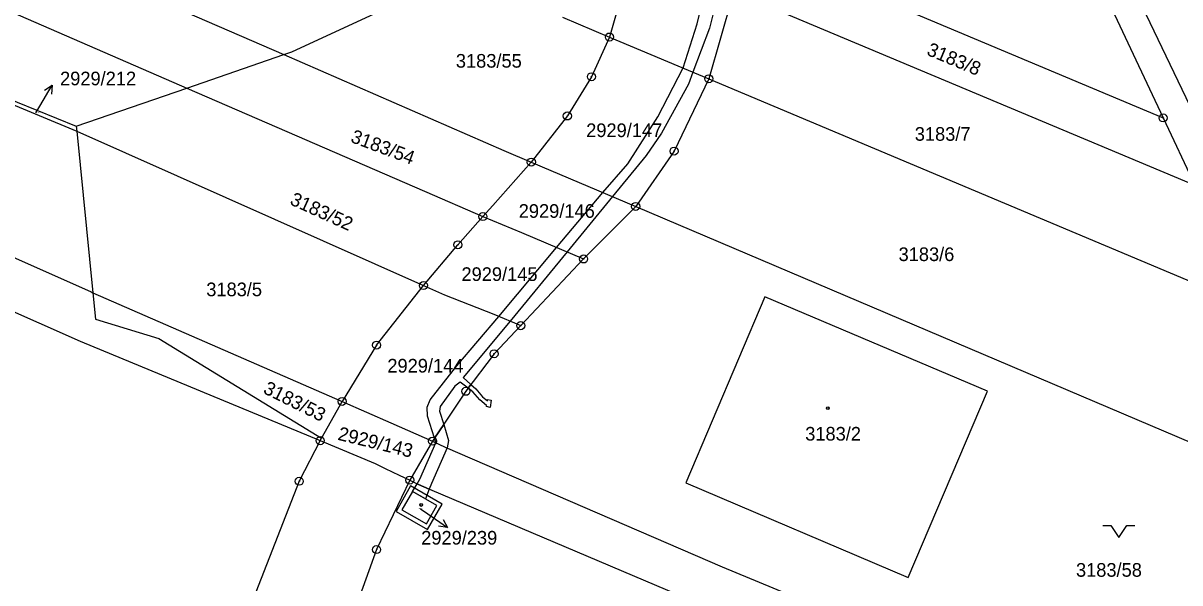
# Model space of a CAD drawing. Extents: x -593183 to -588034, y -1130415 to -1124994.
# Drawn here: x -592128.5 to -591984.2, y -1127862 to -1127792.2 of the extents above; entities that cross this region are included whole.
import ezdxf

# ---------------------------------------------------------------- set-up
doc = ezdxf.new("R2010")
doc.units = 0
for name, color, linetype in [('Vrstva 1', 7, 'Continuous'), ('Vrstva 16', 7, 'Continuous'), ('Vrstva 18', 7, 'Continuous'), ('Vrstva 19', 7, 'Continuous'), ('Vrstva 24', 7, 'Continuous'), ('Vrstva 25', 7, 'Continuous'), ('Vrstva 27', 7, 'Continuous'), ('Vrstva 4', 7, 'Continuous')]:
    doc.layers.add(name, color=color, linetype=linetype)

msp = doc.modelspace()

# ---------------------------------------------------------------- linework, layer by layer
at = {"layer": 'Vrstva 1'}
for p, q in [((-592191.07, -1127764.3), (-592108.07, -1127800.31)), ((-592139.27, -1127777.29), (-592095.96, -1127796.13)), ((-592184.99, -1127779.32), (-592121.79, -1127805.69)), ((-592039.15, -1127781.81), (-591986.32, -1127804.02)), ((-591991.54, -1127784.64), (-591975.39, -1127818.45)), ((-592094.96, -1127795.79), (-592074, -1127786.07)), ((-592053.44, -1127787.2), (-592055.36, -1127793.94)), ((-592039.86, -1127788.3), (-592042.97, -1127799.14)), ((-592039.86, -1127788.3), (-591982.39, -1127812.39)), ((-591994.01, -1127787.65), (-591990.06, -1127796.06)), ((-592061.21, -1127791.48), (-592055.36, -1127793.94)), ((-592193.62, -1127792.82), (-592120, -1127825.71)), ((-592055.36, -1127793.94), (-592057.6, -1127798.89)), ((-592055.36, -1127793.94), (-592042.97, -1127799.14)), ((-592095.96, -1127796.13), (-592094.96, -1127795.79)), ((-592108.07, -1127800.31), (-592095.96, -1127796.13)), ((-592095.96, -1127796.13), (-592068.52, -1127808.07)), ((-591990.06, -1127796.06), (-591986.32, -1127804.02)), ((-592197.03, -1127798.14), (-592121.34, -1127831.86)), ((-592138.16, -1127798.42), (-592121.86, -1127805.07)), ((-592057.6, -1127798.89), (-592060.61, -1127803.78)), ((-592042.97, -1127799.14), (-592047.3, -1127808.16)), ((-592042.97, -1127799.14), (-591975.25, -1127827.6)), ((-592121.86, -1127805.07), (-592108.07, -1127800.31)), ((-592108.07, -1127800.31), (-592078.42, -1127813.17)), ((-592060.61, -1127803.78), (-592065.1, -1127809.53)), ((-591986.32, -1127804.02), (-591982.39, -1127812.39)), ((-592121.86, -1127805.07), (-592121.79, -1127805.69)), ((-592121.79, -1127805.69), (-592078.55, -1127824.91)), ((-592121.79, -1127805.69), (-592119.76, -1127825.8)), ((-592068.52, -1127808.07), (-592065.1, -1127809.53)), ((-592047.3, -1127808.16), (-592052.09, -1127815.06)), ((-592069.9, -1127814.93), (-592065.1, -1127809.53)), ((-592065.1, -1127809.53), (-592052.09, -1127815.06)), ((-592078.42, -1127813.17), (-592071.14, -1127816.32)), ((-592071.14, -1127816.32), (-592069.9, -1127814.93)), ((-592052.09, -1127815.06), (-592058.58, -1127821.6)), ((-592052.09, -1127815.06), (-591963.44, -1127852.75)), ((-592074.25, -1127819.83), (-592071.14, -1127816.32)), ((-592071.14, -1127816.32), (-592066.32, -1127818.32)), ((-592066.32, -1127818.32), (-592058.58, -1127821.6)), ((-592078.55, -1127824.91), (-592074.25, -1127819.83)), ((-592058.58, -1127821.6), (-592066.42, -1127829.91)), ((-592120, -1127825.71), (-592119.76, -1127825.8)), ((-592119.76, -1127825.8), (-592088.7, -1127839.36)), ((-592119.76, -1127825.8), (-592119.43, -1127829.08)), ((-592084.39, -1127832.34), (-592078.55, -1127824.91)), ((-592078.55, -1127824.91), (-592075.94, -1127826.05)), ((-592075.94, -1127826.05), (-592069.76, -1127828.49)), ((-592035.97, -1127826.3), (-592045.83, -1127849.49)), ((-592008.23, -1127838.08), (-592035.97, -1127826.3)), ((-592069.76, -1127828.49), (-592066.42, -1127829.91)), ((-592119.43, -1127829.08), (-592111.54, -1127831.5)), ((-592066.42, -1127829.91), (-592069.74, -1127833.42)), ((-592121.34, -1127831.86), (-592091.43, -1127844.24)), ((-592111.54, -1127831.5), (-592091.26, -1127843.93)), ((-592084.39, -1127832.34), (-592088.7, -1127839.36)), ((-592069.74, -1127833.42), (-592073.26, -1127838.09)), ((-592073.26, -1127838.09), (-592077.42, -1127844.3)), ((-592018.11, -1127861.3), (-592008.23, -1127838.08)), ((-592091.14, -1127843.72), (-592088.7, -1127839.36)), ((-592088.7, -1127839.36), (-592082.62, -1127842.01)), ((-592082.62, -1127842.01), (-592077.42, -1127844.3)), ((-592091.43, -1127844.24), (-592094.04, -1127849.3)), ((-592091.43, -1127844.24), (-592091.26, -1127843.93)), ((-592091.43, -1127844.24), (-592084.59, -1127847.1)), ((-592091.26, -1127843.93), (-592091.14, -1127843.72)), ((-592077.42, -1127844.3), (-592080.25, -1127849.16)), ((-592077.42, -1127844.3), (-592075.83, -1127845.05)), ((-592075.83, -1127845.05), (-592041.31, -1127859.98)), ((-592084.59, -1127847.1), (-592083.34, -1127847.7)), ((-592083.34, -1127847.7), (-592081.56, -1127848.54)), ((-592080.25, -1127849.16), (-592084.4, -1127857.82)), ((-592081.56, -1127848.54), (-592080.25, -1127849.16)), ((-592080.25, -1127849.16), (-592079.15, -1127849.72)), ((-592094.04, -1127849.3), (-592099.46, -1127863.12)), ((-592080.17, -1127849.88), (-592081.97, -1127853.07)), ((-592076.22, -1127852.14), (-592080.17, -1127849.88)), ((-592079.15, -1127849.72), (-592015.93, -1127876.49)), ((-592045.83, -1127849.49), (-592018.11, -1127861.3)), ((-592081.97, -1127853.07), (-592078.03, -1127855.32)), ((-592078.03, -1127855.32), (-592076.22, -1127852.14)), ((-592084.4, -1127857.82), (-592087.74, -1127867.11)), ((-592041.31, -1127859.98), (-591940.53, -1127901.43))]:
    msp.add_line(p, q, dxfattribs=at)
at = {"layer": 'Vrstva 16'}
for p, q in [((-592126.87, -1127803.4), (-592126.37, -1127802.55)), ((-592078.91, -1127852.75), (-592078.02, -1127853.36))]:
    msp.add_line(p, q, dxfattribs=at)
at = {"layer": 'Vrstva 24'}
for centre, radius in [((-592055.36, -1127793.94), 0.5), ((-592055.36, -1127793.94), 0.0327), ((-592057.6, -1127798.89), 0.5), ((-592042.97, -1127799.14), 0.5), ((-592057.6, -1127798.89), 0.0327), ((-592042.97, -1127799.14), 0.0327), ((-592060.61, -1127803.78), 0.5), ((-592060.61, -1127803.78), 0.0327), ((-591986.32, -1127804.02), 0.5), ((-591986.32, -1127804.02), 0.0327), ((-592047.3, -1127808.16), 0.5), ((-592047.3, -1127808.16), 0.0327), ((-592065.1, -1127809.53), 0.5), ((-592065.1, -1127809.53), 0.0327), ((-592052.09, -1127815.06), 0.5), ((-592071.14, -1127816.32), 0.5), ((-592052.09, -1127815.06), 0.0327), ((-592071.14, -1127816.32), 0.0327), ((-592074.25, -1127819.83), 0.5), ((-592074.25, -1127819.83), 0.0327), ((-592058.58, -1127821.6), 0.5), ((-592058.58, -1127821.6), 0.0327), ((-592078.55, -1127824.91), 0.5), ((-592078.55, -1127824.91), 0.0327), ((-592066.42, -1127829.91), 0.5), ((-592066.42, -1127829.91), 0.0327), ((-592084.39, -1127832.34), 0.5), ((-592084.39, -1127832.34), 0.0327), ((-592069.74, -1127833.42), 0.5), ((-592069.74, -1127833.42), 0.0327), ((-592073.26, -1127838.09), 0.5), ((-592088.7, -1127839.36), 0.5), ((-592073.26, -1127838.09), 0.0327), ((-592088.7, -1127839.36), 0.0327), ((-592091.43, -1127844.24), 0.5), ((-592091.43, -1127844.24), 0.0327), ((-592077.42, -1127844.3), 0.5), ((-592077.42, -1127844.3), 0.0327), ((-592094.04, -1127849.3), 0.5), ((-592080.25, -1127849.16), 0.5), ((-592080.25, -1127849.16), 0.0327), ((-592094.04, -1127849.3), 0.0327), ((-592084.4, -1127857.82), 0.5), ((-592084.4, -1127857.82), 0.0327)]:
    msp.add_circle(centre, radius, dxfattribs=at)
at = {"layer": 'Vrstva 25'}
for p, q in [((-592126.37, -1127802.55), (-592124.86, -1127799.96)), ((-592078.02, -1127853.36), (-592075.55, -1127855.06))]:
    msp.add_line(p, q, dxfattribs=at)
for points in [[(-592125.79, -1127800.57), (-592124.86, -1127799.96), (-592124.93, -1127801.08)], [(-592076.09, -1127854.08), (-592075.55, -1127855.06), (-592076.66, -1127854.91)], [(-591993.84, -1127854.81), (-591992.84, -1127854.81), (-591991.84, -1127856.31), (-591990.84, -1127854.81), (-591989.84, -1127854.81)]]:
    msp.add_lwpolyline(points, dxfattribs=at)
for centre, radius in [((-592028.14, -1127840.18), 0.175), ((-592028.14, -1127840.18), 0.15), ((-592078.83, -1127852.25), 0.175), ((-592078.83, -1127852.25), 0.15)]:
    msp.add_circle(centre, radius, dxfattribs=at)
at = {"layer": 'Vrstva 27'}
for p, q in [((-592044.42, -1127792.3), (-592043.29, -1127787.65)), ((-592041.78, -1127788.36), (-592042.9, -1127792.85)), ((-592046.17, -1127797.8), (-592044.42, -1127792.3)), ((-592042.9, -1127792.85), (-592044.95, -1127798.31)), ((-592049.32, -1127803.89), (-592046.17, -1127797.8)), ((-592044.95, -1127798.31), (-592045.51, -1127799.8)), ((-592045.51, -1127799.8), (-592048.87, -1127805.92)), ((-592053.08, -1127809.74), (-592049.32, -1127803.89)), ((-592048.87, -1127805.92), (-592050.8, -1127808.69)), ((-592050.8, -1127808.69), (-592054.99, -1127813.83)), ((-592056.2, -1127813.31), (-592053.08, -1127809.74)), ((-592061.97, -1127820.16), (-592056.2, -1127813.31)), ((-592054.99, -1127813.83), (-592060.65, -1127820.72)), ((-592069.15, -1127828.75), (-592061.97, -1127820.16)), ((-592060.65, -1127820.72), (-592067.74, -1127829.35)), ((-592074.37, -1127834.9), (-592069.15, -1127828.75)), ((-592067.74, -1127829.35), (-592073.58, -1127836.39)), ((-592077.7, -1127839.14), (-592074.37, -1127834.9)), ((-592074.63, -1127837.45), (-592076.48, -1127839.97)), ((-592073.98, -1127836.94), (-592074.63, -1127837.45)), ((-592072.97, -1127837.7), (-592073.98, -1127836.94)), ((-592073.58, -1127836.39), (-592072.63, -1127837.25)), ((-592072.63, -1127837.25), (-592072.97, -1127837.7)), ((-592072.97, -1127837.7), (-592072.63, -1127837.25)), ((-592072.63, -1127837.25), (-592072.02, -1127837.79)), ((-592072.38, -1127838.15), (-592072.97, -1127837.7)), ((-592071.53, -1127839.15), (-592072.38, -1127838.15)), ((-592072.02, -1127837.79), (-592071.17, -1127838.79)), ((-592071.17, -1127838.79), (-592070.58, -1127839.28)), ((-592078.08, -1127840.08), (-592077.7, -1127839.14)), ((-592078.04, -1127841.17), (-592078.08, -1127840.08)), ((-592076.48, -1127839.97), (-592076.55, -1127840.56)), ((-592070.68, -1127839.84), (-592071.53, -1127839.15)), ((-592070.71, -1127840), (-592070.68, -1127839.84)), ((-592070.25, -1127840.09), (-592070.71, -1127840)), ((-592070.58, -1127839.28), (-592070.55, -1127839.12)), ((-592070.55, -1127839.12), (-592070.09, -1127839.2)), ((-592070.09, -1127839.2), (-592070.25, -1127840.09)), ((-592077.18, -1127843.94), (-592078.04, -1127841.17)), ((-592076.55, -1127840.56), (-592076.03, -1127842.23)), ((-592076.03, -1127842.23), (-592077.18, -1127843.94)), ((-592077.18, -1127843.94), (-592076.03, -1127842.23)), ((-592076.03, -1127842.23), (-592075.42, -1127844.22)), ((-592079.01, -1127849.02), (-592077, -1127844.5)), ((-592077, -1127844.5), (-592077.18, -1127843.94)), ((-592075.42, -1127844.22), (-592075.6, -1127845.15)), ((-592075.6, -1127845.15), (-592077.56, -1127849.59)), ((-592079.35, -1127849.62), (-592079.01, -1127849.02)), ((-592079.9, -1127850.56), (-592079.35, -1127849.62)), ((-592078.29, -1127851.47), (-592079.9, -1127850.56)), ((-592079.35, -1127849.62), (-592079.15, -1127849.72)), ((-592079.15, -1127849.72), (-592079.35, -1127849.62)), ((-592079.15, -1127849.72), (-592077.83, -1127850.28)), ((-592077.83, -1127850.28), (-592079.15, -1127849.72)), ((-592077.83, -1127850.28), (-592078.29, -1127851.47)), ((-592077.56, -1127849.59), (-592077.83, -1127850.28))]:
    msp.add_line(p, q, dxfattribs=at)
at = {"layer": 'Vrstva 4'}
for p, q in [((-592079.9, -1127850.56), (-592081.23, -1127852.84)), ((-592076.89, -1127852.34), (-592079.9, -1127850.56)), ((-592081.23, -1127852.84), (-592078.19, -1127854.6)), ((-592078.19, -1127854.6), (-592076.89, -1127852.34))]:
    msp.add_line(p, q, dxfattribs=at)

# ---------------------------------------------------------------- texts
at = {"layer": 'Vrstva 16'}
for s, p in [('2929/212', (-592123.86, -1127799.96)), ('2929/239', (-592078.83, -1127857.19))]:
    msp.add_text(s, height=1.7, dxfattribs=at).set_placement(p)
at = {"layer": 'Vrstva 18'}
for s, rotation, p in [('3183/8', 337.4757, (-592015.92, -1127796.13)), ('3183/54', 339.5523, (-592087.74, -1127807)), ('3183/52', 335.6014, (-592095.32, -1127814.75)), ('3183/53', 333.5416, (-592098.65, -1127838.26)), ('2929/143', 346.2688, (-592089.33, -1127844.12))]:
    msp.add_text(s, height=1.7, rotation=rotation, dxfattribs=at).set_placement(p)
for s, height, p in [('3183/55', 1.7, (-592074.51, -1127797.76)), ('2929/212', 0.1, (-592126.87, -1127803.4)), ('2929/147', 1.7, (-592058.26, -1127806.41)), ('3183/7', 1.7, (-592017.29, -1127806.87)), ('2929/146', 1.7, (-592066.67, -1127816.47)), ('3183/6', 1.7, (-592019.31, -1127821.86)), ('2929/145', 1.7, (-592073.81, -1127824.34)), ('3183/5', 1.7, (-592105.63, -1127826.24)), ('2929/144', 1.7, (-592083.05, -1127835.75)), ('3183/58', 1.7, (-591997.19, -1127861.2))]:
    msp.add_text(s, height=height, dxfattribs=at).set_placement(p)
at = {"layer": 'Vrstva 19'}
for s, height, p in [('3183/2', 1.7, (-592030.95, -1127844.23)), ('2929/239', 0.1, (-592079.21, -1127852.75))]:
    msp.add_text(s, height=height, dxfattribs=at).set_placement(p)

doc.saveas('drawing.dxf')
